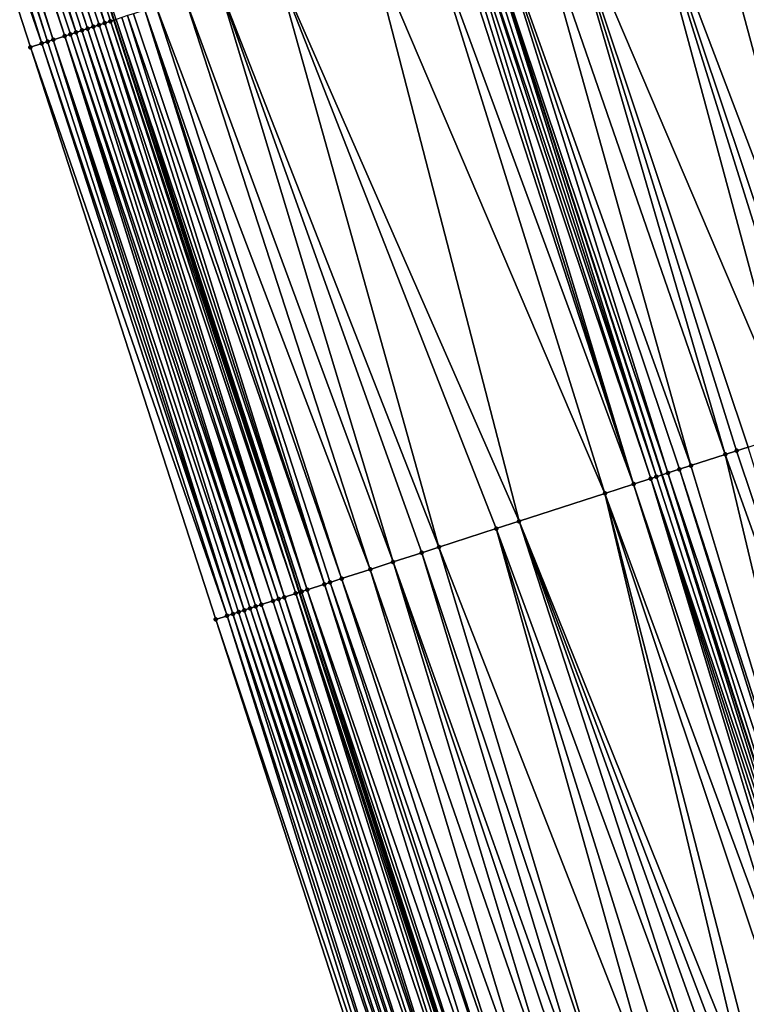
# Model space of a CAD drawing. Header units: feet. Extents: x 2004186 to 2014793, y 836912 to 864902.
# Tile 834 of 974: x 2004548 to 2004572, y 858908 to 858941. Entities that reach past the tile are written whole.
import ezdxf

# ---------------------------------------------------------------- set-up
doc = ezdxf.new("R2010")
doc.units = ezdxf.units.FT
doc.header["$LTSCALE"] = 100
doc.header["$MEASUREMENT"] = 0
for name, color, linetype, lineweight in [('EP_Travel Lane', 5, 'Continuous', 40), ('GPL_Skip Line', 2, 'Continuous', 40), ('Road Shots', 4, 'Continuous', 200), ('Road X-Section', 30, 'Continuous', 13)]:
    doc.layers.add(name, color=color, linetype=linetype, lineweight=lineweight)
doc.layers.add('I-77 SB_MM21-27-Surface-Border', color=7, linetype='Continuous')
doc.layers.add('I-77 SB_MM21-27-Surface-TIN', color=7, linetype='Continuous')

msp = doc.modelspace()

# ---------------------------------------------------------------- linework, layer by layer
at = {"layer": 'EP_Travel Lane'}
msp.add_polyline3d([(2004588.082730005, 858826.8995207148, 450.8157096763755), (2004581.923465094, 858845.9265977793, 450.6296128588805), (2004575.764155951, 858864.9538114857, 450.4568630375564), (2004569.604895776, 858883.9808739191, 450.2693464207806), (2004563.445736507, 858903.0076246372, 450.0513423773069), (2004557.286682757, 858922.0340493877, 449.8014890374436), (2004551.127561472, 858941.0606827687, 449.5720199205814), (2004544.982919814, 858960.0824427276, 449.3651905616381), (2004538.836223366, 858979.1132654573, 449.1490235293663), (2004532.689582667, 858998.1439155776, 448.9161874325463), (2004526.543028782, 859017.174296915, 448.6573998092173), (2004520.39633813, 859036.2051016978, 448.4395070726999), (2004514.249481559, 859055.2364201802, 448.2712313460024), (2004508.102644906, 859074.2676770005, 448.0969892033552), (2004501.955668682, 859093.2993659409, 447.9644883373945), (2004495.812314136, 859112.3724637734, 447.873149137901), (2004489.682644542, 859131.4098709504, 447.7881508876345), (2004483.553024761, 859150.4471234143, 447.679462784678), (2004477.423393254, 859169.4844122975, 447.57635318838), (2004471.297890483, 859188.5960050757, 447.4720550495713), (2004465.250982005, 859207.6599434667, 447.3995910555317), (2004459.20407793, 859226.7238679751, 447.3247592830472), (2004453.157249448, 859245.7875541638, 447.2093015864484), (2004447.138044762, 859265.0163735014, 447.1114540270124)], dxfattribs=at)
at = {"layer": 'GPL_Skip Line'}
msp.add_polyline3d([(2004600.144751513, 858830.8070277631, 451.0318982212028), (2004593.984853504, 858849.8338164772, 450.8384232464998), (2004587.824933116, 858868.8606743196, 450.651705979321), (2004581.665053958, 858887.8874048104, 450.4525393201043), (2004575.505346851, 858906.913603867, 450.2014217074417), (2004569.345699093, 858925.939619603, 449.9323833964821), (2004563.185962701, 858944.965909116, 449.6901084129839), (2004557.013036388, 858963.9881491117, 449.4678987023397), (2004550.839239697, 858983.0100203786, 449.2381246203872), (2004544.665458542, 859002.0318437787, 449.0037253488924), (2004538.491816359, 859021.0532389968, 448.7279527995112), (2004532.318022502, 859040.0751015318, 448.4973349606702), (2004526.144169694, 859059.0971456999, 448.2842675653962), (2004519.970243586, 859078.1194157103, 448.0930222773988), (2004513.796193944, 859097.1420663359, 447.9385541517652), (2004507.673925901, 859116.181789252, 447.8432484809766), (2004501.558497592, 859135.2231480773, 447.6719201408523), (2004495.443004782, 859154.2647077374, 447.5313333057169), (2004489.327486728, 859173.3063459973, 447.4027776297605), (2004483.245041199, 859192.3583882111, 447.2583316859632), (2004477.23562986, 859211.4338076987, 447.134447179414), (2004471.226203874, 859230.5092736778, 447.0184828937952), (2004465.216785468, 859249.5847155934, 446.8984191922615), (2004459.266163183, 859268.6782788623, 446.7735468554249)], dxfattribs=at)
at = {"layer": 'I-77 SB_MM21-27-Surface-Border', "color": 3, "linetype": 'ByBlock', "lineweight": -2}
msp.add_polyline3d([(2004587.587272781, 858826.7388912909, 450.795730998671), (2004581.807851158, 858845.8891214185, 450.6254984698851), (2004573.935653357, 858864.3609058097, 450.3745427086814), (2004567.204966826, 858883.2027608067, 450.1685439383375), (2004560.664649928, 858902.1059305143, 449.9344593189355), (2004554.504930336, 858921.1321681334, 449.6871242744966), (2004548.345137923, 858940.158630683, 449.4617647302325), (2004542.175701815, 858959.1701092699, 449.259049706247), (2004536.001870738, 858978.1920864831, 449.0395053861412), (2004530.018245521, 858997.275883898, 448.8275165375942), (2004524.415195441, 859016.4828182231, 448.5819936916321), (2004518.051143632, 859035.4430210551, 448.3593327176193), (2004511.496731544, 859054.3418794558, 448.1750943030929), (2004505.322676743, 859073.3645459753, 448.0221546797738), (2004498.958282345, 859092.3258043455, 447.9014847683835), (2004492.821177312, 859111.4114790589, 447.8267164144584), (2004486.705541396, 859130.4534843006, 447.7543356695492), (2004480.58991449, 859149.4954614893, 447.6776576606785), (2004474.664796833, 859168.5983181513, 447.5585882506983), (2004468.93780789, 859187.8524946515, 447.4715177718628), (2004462.928291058, 859206.9282489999, 447.4046807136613), (2004457.300320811, 859226.1240958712, 447.3211453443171), (2004452.626173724, 859245.6203115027, 447.2192829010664), (2004445.672324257, 859264.5737021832, 447.1361077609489)], dxfattribs=at)
at = {"layer": 'I-77 SB_MM21-27-Surface-TIN', "color": 128, "linetype": 'ByBlock', "lineweight": -2}
for points in [[(2004544.267972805, 858959.8501113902, 449.3401938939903), (2004550.818384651, 858940.9605358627, 449.5674797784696), (2004544.982919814, 858960.0824427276, 449.3651905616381)], [(2004551.008662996, 858941.0221325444, 449.5669767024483), (2004551.127561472, 858941.0606827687, 449.5720199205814), (2004544.982919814, 858960.0824427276, 449.3651905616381)], [(2004551.198912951, 858941.0838169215, 449.5750463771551), (2004544.982919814, 858960.0824427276, 449.3651905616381), (2004551.127561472, 858941.0606827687, 449.5720199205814)], [(2004551.008662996, 858941.0221325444, 449.5669767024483), (2004544.982919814, 858960.0824427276, 449.3651905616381), (2004550.818384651, 858940.9605358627, 449.5674797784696)], [(2004543.887591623, 858959.7263768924, 449.3159953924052), (2004543.317009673, 858959.5408065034, 449.2827275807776), (2004549.867192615, 858940.6519356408, 449.5096978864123)], [(2004544.077776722, 858959.788261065, 449.3297299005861), (2004543.887591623, 858959.7263768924, 449.3159953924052), (2004550.247636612, 858940.775477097, 449.5427199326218)], [(2004543.887591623, 858959.7263768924, 449.3159953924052), (2004550.057410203, 858940.7137199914, 449.5275405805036), (2004550.247636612, 858940.775477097, 449.5427199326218)], [(2004543.887591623, 858959.7263768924, 449.3159953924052), (2004549.867192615, 858940.6519356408, 449.5096978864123), (2004550.057410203, 858940.7137199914, 449.5275405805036)], [(2004544.267972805, 858959.8501113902, 449.3401938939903), (2004544.077776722, 858959.788261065, 449.3297299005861), (2004550.437877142, 858940.8371905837, 449.5536352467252)], [(2004544.077776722, 858959.788261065, 449.3297299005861), (2004550.247636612, 858940.775477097, 449.5427199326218), (2004550.437877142, 858940.8371905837, 449.5536352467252)], [(2004544.267972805, 858959.8501113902, 449.3401938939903), (2004550.628126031, 858940.8988782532, 449.5620267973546), (2004550.818384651, 858940.9605358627, 449.5674797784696)], [(2004544.267972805, 858959.8501113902, 449.3401938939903), (2004550.437877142, 858940.8371905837, 449.5536352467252), (2004550.628126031, 858940.8988782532, 449.5620267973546)], [(2004542.746344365, 858959.3554929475, 449.2742764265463), (2004542.556115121, 858959.2937447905, 449.2736844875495), (2004548.725635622, 858940.2820062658, 449.4785716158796)], [(2004542.936581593, 858959.4172165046, 449.2724913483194), (2004542.746344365, 858959.3554929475, 449.2742764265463), (2004548.915889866, 858940.3436773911, 449.485345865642)], [(2004542.746344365, 858959.3554929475, 449.2742764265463), (2004548.725635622, 858940.2820062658, 449.4785716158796), (2004548.915889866, 858940.3436773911, 449.485345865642)], [(2004543.126803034, 858959.4789887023, 449.2754062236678), (2004542.936581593, 858959.4172165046, 449.2724913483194), (2004549.106154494, 858940.4053164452, 449.4889849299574)], [(2004542.936581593, 858959.4172165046, 449.2724913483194), (2004548.915889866, 858940.3436773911, 449.485345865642), (2004549.106154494, 858940.4053164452, 449.4889849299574)], [(2004543.317009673, 858959.5408065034, 449.2827275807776), (2004543.126803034, 858959.4789887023, 449.2754062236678), (2004549.486708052, 858940.5285194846, 449.4889246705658)], [(2004543.126803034, 858959.4789887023, 449.2754062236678), (2004549.106154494, 858940.4053164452, 449.4889849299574), (2004549.486708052, 858940.5285194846, 449.4889246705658)], [(2004543.317009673, 858959.5408065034, 449.2827275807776), (2004549.67696069, 858940.5901955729, 449.4961840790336), (2004549.867192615, 858940.6519356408, 449.5096978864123)], [(2004543.317009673, 858959.5408065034, 449.2827275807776), (2004549.486708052, 858940.5285194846, 449.4889246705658), (2004549.67696069, 858940.5901955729, 449.4961840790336)], [(2004542.556115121, 858959.2937447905, 449.2736844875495), (2004542.175701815, 858959.1701092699, 449.259049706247), (2004548.725635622, 858940.2820062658, 449.4785716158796)], [(2004542.175701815, 858959.1701092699, 449.259049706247), (2004548.345137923, 858940.158630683, 449.4617647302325), (2004548.725635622, 858940.2820062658, 449.4785716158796)], [(2004573.080757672, 858948.1679450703, 449.5670235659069), (2004570.416759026, 858947.3059059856, 449.6048070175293), (2004576.957085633, 858928.402706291, 449.8359536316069)], [(2004570.416759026, 858947.3059059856, 449.6048070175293), (2004568.513926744, 858946.6900899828, 449.6245808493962), (2004575.625078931, 858927.9717095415, 449.857073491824)], [(2004570.416759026, 858947.3059059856, 449.6048070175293), (2004575.625078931, 858927.9717095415, 449.857073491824), (2004576.957085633, 858928.402706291, 449.8359536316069)], [(2004568.513926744, 858946.6900899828, 449.6245808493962), (2004565.849949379, 858945.8279851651, 449.6559384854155), (2004573.72224905, 858927.3558861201, 449.8761221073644)], [(2004568.513926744, 858946.6900899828, 449.6245808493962), (2004574.86395394, 858927.7253586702, 449.8625909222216), (2004575.625078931, 858927.9717095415, 449.857073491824)], [(2004568.513926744, 858946.6900899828, 449.6245808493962), (2004574.483385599, 858927.6022012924, 449.8671148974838), (2004574.86395394, 858927.7253586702, 449.8625909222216)], [(2004568.513926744, 858946.6900899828, 449.6245808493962), (2004573.72224905, 858927.3558861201, 449.8761221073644), (2004574.483385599, 858927.6022012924, 449.8671148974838)], [(2004565.849949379, 858945.8279851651, 449.6559384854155), (2004564.898513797, 858945.5201372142, 449.6716957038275), (2004571.438833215, 858926.6169597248, 449.9050130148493)], [(2004565.849949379, 858945.8279851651, 449.6559384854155), (2004572.199974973, 858926.863258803, 449.8944325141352), (2004573.72224905, 858927.3558861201, 449.8761221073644)], [(2004565.849949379, 858945.8279851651, 449.6559384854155), (2004571.819408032, 858926.7400970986, 449.8985335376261), (2004572.199974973, 858926.863258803, 449.8944325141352)], [(2004565.849949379, 858945.8279851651, 449.6559384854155), (2004571.438833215, 858926.6169597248, 449.9050130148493), (2004571.819408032, 858926.7400970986, 449.8985335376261)], [(2004564.898513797, 858945.5201372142, 449.6716957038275), (2004563.566516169, 858945.0891124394, 449.69007592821), (2004570.297124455, 858926.2474991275, 449.9197126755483)], [(2004564.898513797, 858945.5201372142, 449.6716957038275), (2004570.297124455, 858926.2474991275, 449.9197126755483), (2004571.438833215, 858926.6169597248, 449.9050130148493)], [(2004562.995685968, 858944.904307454, 449.6901246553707), (2004569.155421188, 858925.8780215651, 449.9327538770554), (2004563.185962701, 858944.965909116, 449.6901084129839)], [(2004563.566516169, 858945.0891124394, 449.69007592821), (2004563.185962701, 858944.965909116, 449.6901084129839), (2004569.535977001, 858926.0012176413, 449.9320129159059)], [(2004569.155421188, 858925.8780215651, 449.9327538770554), (2004569.345699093, 858925.939619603, 449.9323833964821), (2004563.185962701, 858944.965909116, 449.6901084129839)], [(2004569.535977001, 858926.0012176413, 449.9320129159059), (2004563.185962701, 858944.965909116, 449.6901084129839), (2004569.345699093, 858925.939619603, 449.9323833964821)], [(2004563.566516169, 858945.0891124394, 449.69007592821), (2004569.916547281, 858926.1243690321, 449.9269036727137), (2004570.297124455, 858926.2474991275, 449.9197126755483)], [(2004563.566516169, 858945.0891124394, 449.69007592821), (2004569.535977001, 858926.0012176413, 449.9320129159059), (2004569.916547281, 858926.1243690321, 449.9269036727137)], [(2004562.234586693, 858944.6578771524, 449.6878772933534), (2004561.473503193, 858944.4113981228, 449.6808664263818), (2004568.394318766, 858925.6316009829, 449.9314566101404)], [(2004562.424868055, 858944.7194645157, 449.6864632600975), (2004562.234586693, 858944.6578771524, 449.6878772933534), (2004568.394318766, 858925.6316009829, 449.9314566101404)], [(2004562.615163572, 858944.7810081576, 449.6807752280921), (2004562.424868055, 858944.7194645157, 449.6864632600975), (2004568.394318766, 858925.6316009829, 449.9314566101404)], [(2004562.805430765, 858944.8426392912, 449.6836400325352), (2004562.615163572, 858944.7810081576, 449.6807752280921), (2004568.96515206, 858925.816396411, 449.9304736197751)], [(2004562.615163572, 858944.7810081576, 449.6807752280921), (2004568.394318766, 858925.6316009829, 449.9314566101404), (2004568.96515206, 858925.816396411, 449.9304736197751)], [(2004562.995685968, 858944.904307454, 449.6901246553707), (2004562.805430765, 858944.8426392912, 449.6836400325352), (2004569.155421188, 858925.8780215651, 449.9327538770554)], [(2004562.805430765, 858944.8426392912, 449.6836400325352), (2004568.96515206, 858925.816396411, 449.9304736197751), (2004569.155421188, 858925.8780215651, 449.9327538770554)], [(2004561.473503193, 858944.4113981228, 449.6808664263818), (2004559.570795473, 858943.7951973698, 449.6630285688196), (2004567.442973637, 858925.3234736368, 449.9199012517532)], [(2004561.473503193, 858944.4113981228, 449.6808664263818), (2004567.442973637, 858925.3234736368, 449.9199012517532), (2004568.394318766, 858925.6316009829, 449.9314566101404)], [(2004559.570795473, 858943.7951973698, 449.6630285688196), (2004556.526449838, 858942.8093171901, 449.6384984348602), (2004564.588910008, 858924.3991788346, 449.893762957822)], [(2004559.570795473, 858943.7951973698, 449.6630285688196), (2004564.588910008, 858924.3991788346, 449.893762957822), (2004567.442973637, 858925.3234736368, 449.9199012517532)], [(2004556.526449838, 858942.8093171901, 449.6384984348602), (2004554.623734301, 858942.1931405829, 449.623020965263), (2004561.925109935, 858923.536526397, 449.8715874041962)], [(2004556.526449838, 858942.8093171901, 449.6384984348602), (2004563.827815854, 858924.1527327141, 449.8899691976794), (2004564.588910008, 858924.3991788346, 449.893762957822)], [(2004556.526449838, 858942.8093171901, 449.6384984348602), (2004561.925109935, 858923.536526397, 449.8715874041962), (2004563.827815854, 858924.1527327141, 449.8899691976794)], [(2004554.623734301, 858942.1931405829, 449.623020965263), (2004553.482098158, 858941.8234556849, 449.6157938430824), (2004560.402967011, 858923.0434939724, 449.8502960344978)], [(2004554.623734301, 858942.1931405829, 449.623020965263), (2004561.354309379, 858923.3516298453, 449.8626849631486), (2004561.925109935, 858923.536526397, 449.8715874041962)], [(2004554.623734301, 858942.1931405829, 449.623020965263), (2004560.402967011, 858923.0434939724, 449.8502960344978), (2004561.354309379, 858923.3516298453, 449.8626849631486)], [(2004553.482098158, 858941.8234556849, 449.6157938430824), (2004552.530716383, 858941.5154415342, 449.615304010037), (2004559.641879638, 858922.7970269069, 449.8444547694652)], [(2004553.482098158, 858941.8234556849, 449.6157938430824), (2004559.641879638, 858922.7970269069, 449.8444547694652), (2004560.402967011, 858923.0434939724, 449.8502960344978)], [(2004552.150180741, 858941.392183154, 449.6099543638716), (2004551.769669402, 858941.2688497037, 449.5972661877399), (2004558.11971628, 858922.3040575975, 449.8293333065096)], [(2004552.530716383, 858941.5154415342, 449.615304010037), (2004552.150180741, 858941.392183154, 449.6099543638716), (2004558.690504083, 858922.4889935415, 449.8420865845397)], [(2004552.150180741, 858941.392183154, 449.6099543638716), (2004558.309970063, 858922.3657301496, 449.8362470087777), (2004558.690504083, 858922.4889935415, 449.8420865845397)], [(2004552.150180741, 858941.392183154, 449.6099543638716), (2004558.11971628, 858922.3040575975, 449.8293333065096), (2004558.309970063, 858922.3657301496, 449.8362470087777)], [(2004552.530716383, 858941.5154415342, 449.615304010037), (2004558.690504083, 858922.4889935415, 449.8420865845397), (2004559.641879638, 858922.7970269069, 449.8444547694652)], [(2004551.008662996, 858941.0221325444, 449.5669767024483), (2004550.818384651, 858940.9605358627, 449.5674797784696), (2004557.168450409, 858921.9956854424, 449.7938463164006)], [(2004551.008662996, 858941.0221325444, 449.5669767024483), (2004557.286682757, 858922.0340493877, 449.8014890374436), (2004551.127561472, 858941.0606827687, 449.5720199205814)], [(2004551.008662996, 858941.0221325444, 449.5669767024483), (2004557.168450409, 858921.9956854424, 449.7938463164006), (2004557.286682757, 858922.0340493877, 449.8014890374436)], [(2004551.198912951, 858941.0838169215, 449.5750463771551), (2004551.127561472, 858941.0606827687, 449.5720199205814), (2004557.358686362, 858922.0574130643, 449.806143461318)], [(2004557.358686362, 858922.0574130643, 449.806143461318), (2004551.127561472, 858941.0606827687, 449.5720199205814), (2004557.286682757, 858922.0340493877, 449.8014890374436)], [(2004551.389151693, 858941.1455359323, 449.5865017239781), (2004551.198912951, 858941.0838169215, 449.5750463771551), (2004557.548933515, 858922.1191060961, 449.8150592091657)], [(2004551.198912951, 858941.0838169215, 449.5750463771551), (2004557.358686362, 858922.0574130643, 449.806143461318), (2004557.548933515, 858922.1191060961, 449.8150592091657)], [(2004551.579405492, 858941.2072084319, 449.5934103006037), (2004551.389151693, 858941.1455359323, 449.5865017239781), (2004557.548933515, 858922.1191060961, 449.8150592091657)], [(2004551.769669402, 858941.2688497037, 449.5972661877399), (2004551.579405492, 858941.2072084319, 449.5934103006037), (2004558.11971628, 858922.3040575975, 449.8293333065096)], [(2004551.579405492, 858941.2072084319, 449.5934103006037), (2004557.548933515, 858922.1191060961, 449.8150592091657), (2004558.11971628, 858922.3040575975, 449.8293333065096)], [(2004550.057410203, 858940.7137199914, 449.5275405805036), (2004549.867192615, 858940.6519356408, 449.5096978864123), (2004556.026991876, 858921.6254519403, 449.7329898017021)], [(2004550.247636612, 858940.775477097, 449.5427199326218), (2004550.057410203, 858940.7137199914, 449.5275405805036), (2004556.407424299, 858921.749029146, 449.7695065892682)], [(2004550.057410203, 858940.7137199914, 449.5275405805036), (2004556.026991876, 858921.6254519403, 449.7329898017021), (2004556.407424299, 858921.749029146, 449.7695065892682)], [(2004550.437877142, 858940.8371905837, 449.5536352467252), (2004550.247636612, 858940.775477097, 449.5427199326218), (2004556.597659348, 858921.8107595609, 449.78207675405)], [(2004550.247636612, 858940.775477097, 449.5427199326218), (2004556.407424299, 858921.749029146, 449.7695065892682), (2004556.597659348, 858921.8107595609, 449.78207675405)], [(2004550.628126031, 858940.8988782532, 449.5620267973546), (2004550.437877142, 858940.8371905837, 449.5536352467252), (2004556.787915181, 858921.87242578, 449.7883713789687)], [(2004550.437877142, 858940.8371905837, 449.5536352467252), (2004556.597659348, 858921.8107595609, 449.78207675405), (2004556.787915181, 858921.87242578, 449.7883713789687)], [(2004550.818384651, 858940.9605358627, 449.5674797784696), (2004550.628126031, 858940.8988782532, 449.5620267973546), (2004556.787915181, 858921.87242578, 449.7883713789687)], [(2004550.818384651, 858940.9605358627, 449.5674797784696), (2004556.787915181, 858921.87242578, 449.7883713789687), (2004557.168450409, 858921.9956854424, 449.7938463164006)], [(2004549.106154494, 858940.4053164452, 449.4889849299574), (2004548.915889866, 858940.3436773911, 449.485345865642), (2004555.075707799, 858921.317136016, 449.7029997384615)], [(2004549.486708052, 858940.5285194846, 449.4889246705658), (2004549.106154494, 858940.4053164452, 449.4889849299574), (2004555.456267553, 858921.4403199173, 449.701068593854)], [(2004549.106154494, 858940.4053164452, 449.4889849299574), (2004555.265996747, 858921.3786999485, 449.6992952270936), (2004555.456267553, 858921.4403199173, 449.701068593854)], [(2004549.106154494, 858940.4053164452, 449.4889849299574), (2004555.075707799, 858921.317136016, 449.7029997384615), (2004555.265996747, 858921.3786999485, 449.6992952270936)], [(2004549.67696069, 858940.5901955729, 449.4961840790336), (2004549.486708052, 858940.5285194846, 449.4889246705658), (2004555.836761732, 858921.5637063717, 449.7189382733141)], [(2004549.486708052, 858940.5285194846, 449.4889246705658), (2004555.64652202, 858921.5019903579, 449.707775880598), (2004555.836761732, 858921.5637063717, 449.7189382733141)], [(2004549.486708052, 858940.5285194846, 449.4889246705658), (2004555.456267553, 858921.4403199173, 449.701068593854), (2004555.64652202, 858921.5019903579, 449.707775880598)], [(2004549.867192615, 858940.6519356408, 449.5096978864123), (2004549.67696069, 858940.5901955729, 449.4961840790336), (2004556.026991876, 858921.6254519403, 449.7329898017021)], [(2004549.67696069, 858940.5901955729, 449.4961840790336), (2004555.836761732, 858921.5637063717, 449.7189382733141), (2004556.026991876, 858921.6254519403, 449.7329898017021)], [(2004548.725635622, 858940.2820062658, 449.4785716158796), (2004548.345137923, 858940.158630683, 449.4617647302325), (2004554.885427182, 858921.2555463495, 449.7041886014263)], [(2004548.345137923, 858940.158630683, 449.4617647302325), (2004554.504930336, 858921.1321681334, 449.6871242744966), (2004554.885427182, 858921.2555463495, 449.7041886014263)], [(2004548.915889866, 858940.3436773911, 449.485345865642), (2004548.725635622, 858940.2820062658, 449.4785716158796), (2004555.075707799, 858921.317136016, 449.7029997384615)], [(2004548.725635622, 858940.2820062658, 449.4785716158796), (2004554.885427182, 858921.2555463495, 449.7041886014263), (2004555.075707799, 858921.317136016, 449.7029997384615)], [(2004571.438833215, 858926.6169597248, 449.9050130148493), (2004570.297124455, 858926.2474991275, 449.9197126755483), (2004576.076193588, 858907.0983577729, 450.1963801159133)], [(2004571.819408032, 858926.7400970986, 449.8985335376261), (2004571.438833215, 858926.6169597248, 449.9050130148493), (2004578.169350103, 858907.775628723, 450.1622496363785)], [(2004571.438833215, 858926.6169597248, 449.9050130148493), (2004576.076193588, 858907.0983577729, 450.1963801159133), (2004578.169350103, 858907.775628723, 450.1622496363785)], [(2004572.199974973, 858926.863258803, 449.8944325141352), (2004571.819408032, 858926.7400970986, 449.8985335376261), (2004578.169350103, 858907.775628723, 450.1622496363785)], [(2004569.535977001, 858926.0012176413, 449.9320129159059), (2004569.345699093, 858925.939619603, 449.9323833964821), (2004575.505346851, 858906.913603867, 450.2014217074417)], [(2004569.916547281, 858926.1243690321, 449.9269036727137), (2004569.535977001, 858926.0012176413, 449.9320129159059), (2004575.885912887, 858907.0367683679, 450.1975943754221)], [(2004569.535977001, 858926.0012176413, 449.9320129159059), (2004575.505346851, 858906.913603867, 450.2014217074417), (2004575.885912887, 858907.0367683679, 450.1975943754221)], [(2004570.297124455, 858926.2474991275, 449.9197126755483), (2004569.916547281, 858926.1243690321, 449.9269036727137), (2004576.076193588, 858907.0983577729, 450.1963801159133)], [(2004569.916547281, 858926.1243690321, 449.9269036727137), (2004575.885912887, 858907.0367683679, 450.1975943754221), (2004576.076193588, 858907.0983577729, 450.1963801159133)], [(2004568.394318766, 858925.6316009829, 449.9314566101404), (2004567.442973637, 858925.3234736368, 449.9199012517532), (2004574.363693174, 858906.5439731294, 450.1994881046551)], [(2004568.96515206, 858925.816396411, 449.9304736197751), (2004568.394318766, 858925.6316009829, 449.9314566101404), (2004574.744243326, 858906.6671866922, 450.2004568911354)], [(2004568.394318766, 858925.6316009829, 449.9314566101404), (2004574.363693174, 858906.5439731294, 450.1994881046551), (2004574.744243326, 858906.6671866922, 450.2004568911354)], [(2004569.155421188, 858925.8780215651, 449.9327538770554), (2004568.96515206, 858925.816396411, 449.9304736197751), (2004575.31507005, 858906.8520024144, 450.2014582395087)], [(2004568.96515206, 858925.816396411, 449.9304736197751), (2004575.124807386, 858906.7903572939, 450.1972259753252), (2004575.31507005, 858906.8520024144, 450.2014582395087)], [(2004568.96515206, 858925.816396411, 449.9304736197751), (2004574.934535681, 858906.7287401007, 450.1957237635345), (2004575.124807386, 858906.7903572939, 450.1972259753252)], [(2004568.96515206, 858925.816396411, 449.9304736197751), (2004574.744243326, 858906.6671866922, 450.2004568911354), (2004574.934535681, 858906.7287401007, 450.1957237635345)], [(2004569.155421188, 858925.8780215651, 449.9327538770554), (2004575.31507005, 858906.8520024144, 450.2014582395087), (2004569.345699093, 858925.939619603, 449.9323833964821)], [(2004575.31507005, 858906.8520024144, 450.2014582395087), (2004575.505346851, 858906.913603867, 450.2014217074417), (2004569.345699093, 858925.939619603, 449.9323833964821)], [(2004567.442973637, 858925.3234736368, 449.9199012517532), (2004564.588910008, 858924.3991788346, 449.893762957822), (2004572.080478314, 858905.804425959, 450.1676924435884)], [(2004567.442973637, 858925.3234736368, 449.9199012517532), (2004573.792885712, 858906.3590979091, 450.1926704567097), (2004574.363693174, 858906.5439731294, 450.1994881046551)], [(2004567.442973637, 858925.3234736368, 449.9199012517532), (2004572.461012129, 858905.9276899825, 450.1735940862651), (2004573.792885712, 858906.3590979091, 450.1926704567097)], [(2004567.442973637, 858925.3234736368, 449.9199012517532), (2004572.080478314, 858905.804425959, 450.1676924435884), (2004572.461012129, 858905.9276899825, 450.1735940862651)], [(2004564.588910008, 858924.3991788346, 449.893762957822), (2004563.827815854, 858924.1527327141, 449.8899691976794), (2004570.748580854, 858905.3730917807, 450.1558254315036)], [(2004564.588910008, 858924.3991788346, 449.893762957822), (2004571.69993182, 858905.6812010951, 450.1656189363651), (2004572.080478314, 858905.804425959, 450.1676924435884)], [(2004564.588910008, 858924.3991788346, 449.893762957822), (2004571.319396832, 858905.5579406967, 450.1600716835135), (2004571.69993182, 858905.6812010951, 450.1656189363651)], [(2004564.588910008, 858924.3991788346, 449.893762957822), (2004570.748580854, 858905.3730917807, 450.1558254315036), (2004571.319396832, 858905.5579406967, 450.1600716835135)], [(2004563.827815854, 858924.1527327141, 449.8899691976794), (2004561.925109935, 858923.536526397, 449.8715874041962), (2004569.226420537, 858904.8801130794, 450.139784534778)], [(2004563.827815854, 858924.1527327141, 449.8899691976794), (2004569.797227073, 858905.0649911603, 450.1468818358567), (2004570.748580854, 858905.3730917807, 450.1558254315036)], [(2004563.827815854, 858924.1527327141, 449.8899691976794), (2004569.226420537, 858904.8801130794, 450.139784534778), (2004569.797227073, 858905.0649911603, 450.1468818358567)], [(2004561.354309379, 858923.3516298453, 449.8626849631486), (2004560.402967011, 858923.0434939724, 449.8502960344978), (2004567.133472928, 858904.2021968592, 450.1108359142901)], [(2004561.925109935, 858923.536526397, 449.8715874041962), (2004561.354309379, 858923.3516298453, 449.8626849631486), (2004567.704289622, 858904.3870435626, 450.1148658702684)], [(2004561.354309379, 858923.3516298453, 449.8626849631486), (2004567.133472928, 858904.2021968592, 450.1108359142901), (2004567.704289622, 858904.3870435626, 450.1148658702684)], [(2004561.925109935, 858923.536526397, 449.8715874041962), (2004567.704289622, 858904.3870435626, 450.1148658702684), (2004569.226420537, 858904.8801130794, 450.139784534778)], [(2004560.402967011, 858923.0434939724, 449.8502960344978), (2004559.641879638, 858922.7970269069, 449.8444547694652), (2004566.182127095, 858903.8940716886, 450.0994923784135)], [(2004560.402967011, 858923.0434939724, 449.8502960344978), (2004566.752941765, 858904.0789246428, 450.1041333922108), (2004567.133472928, 858904.2021968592, 450.1108359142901)], [(2004560.402967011, 858923.0434939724, 449.8502960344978), (2004566.182127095, 858903.8940716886, 450.0994923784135), (2004566.752941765, 858904.0789246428, 450.1041333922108)], [(2004559.641879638, 858922.7970269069, 449.8444547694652), (2004558.690504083, 858922.4889935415, 449.8420865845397), (2004565.421021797, 858903.6476599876, 450.0990626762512)], [(2004559.641879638, 858922.7970269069, 449.8444547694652), (2004565.421021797, 858903.6476599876, 450.0990626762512), (2004566.182127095, 858903.8940716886, 450.0994923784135)], [(2004558.309970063, 858922.3657301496, 449.8362470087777), (2004558.11971628, 858922.3040575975, 449.8293333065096), (2004564.469669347, 858903.3395552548, 450.0897170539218)], [(2004558.690504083, 858922.4889935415, 449.8420865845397), (2004558.309970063, 858922.3657301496, 449.8362470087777), (2004564.850198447, 858903.4628338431, 450.0970424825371)], [(2004558.309970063, 858922.3657301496, 449.8362470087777), (2004564.469669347, 858903.3395552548, 450.0897170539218), (2004564.850198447, 858903.4628338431, 450.0970424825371)], [(2004558.690504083, 858922.4889935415, 449.8420865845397), (2004564.850198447, 858903.4628338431, 450.0970424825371), (2004565.421021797, 858903.6476599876, 450.0990626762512)], [(2004557.168450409, 858921.9956854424, 449.7938463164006), (2004563.445736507, 858903.0076246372, 450.0513423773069), (2004557.286682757, 858922.0340493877, 449.8014890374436)], [(2004557.358686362, 858922.0574130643, 449.806143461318), (2004557.286682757, 858922.0340493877, 449.8014890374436), (2004563.518393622, 858903.0312135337, 450.057204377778)], [(2004563.518393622, 858903.0312135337, 450.057204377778), (2004557.286682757, 858922.0340493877, 449.8014890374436), (2004563.445736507, 858903.0076246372, 450.0513423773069)], [(2004557.548933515, 858922.1191060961, 449.8150592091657), (2004557.358686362, 858922.0574130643, 449.806143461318), (2004563.708635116, 858903.0929240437, 450.0678288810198)], [(2004557.358686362, 858922.0574130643, 449.806143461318), (2004563.518393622, 858903.0312135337, 450.057204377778), (2004563.708635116, 858903.0929240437, 450.0678288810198)], [(2004558.11971628, 858922.3040575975, 449.8293333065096), (2004557.548933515, 858922.1191060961, 449.8150592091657), (2004564.089160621, 858903.216213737, 450.0762398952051)], [(2004557.548933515, 858922.1191060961, 449.8150592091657), (2004563.708635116, 858903.0929240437, 450.0678288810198), (2004564.089160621, 858903.216213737, 450.0762398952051)], [(2004558.11971628, 858922.3040575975, 449.8293333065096), (2004564.089160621, 858903.216213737, 450.0762398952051), (2004564.469669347, 858903.3395552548, 450.0897170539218)], [(2004556.407424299, 858921.749029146, 449.7695065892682), (2004556.026991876, 858921.6254519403, 449.7329898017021), (2004562.567141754, 858902.7227981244, 450.0174882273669)], [(2004556.597659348, 858921.8107595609, 449.78207675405), (2004556.407424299, 858921.749029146, 449.7695065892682), (2004562.757383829, 858902.7845068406, 450.0279373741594)], [(2004556.407424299, 858921.749029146, 449.7695065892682), (2004562.567141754, 858902.7227981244, 450.0174882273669), (2004562.757383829, 858902.7845068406, 450.0279373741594)], [(2004556.787915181, 858921.87242578, 449.7883713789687), (2004556.597659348, 858921.8107595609, 449.78207675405), (2004562.757383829, 858902.7845068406, 450.0279373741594)], [(2004557.168450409, 858921.9956854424, 449.7938463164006), (2004556.787915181, 858921.87242578, 449.7883713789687), (2004563.137914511, 858902.9077805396, 450.034784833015)], [(2004556.787915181, 858921.87242578, 449.7883713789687), (2004562.757383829, 858902.7845068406, 450.0279373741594), (2004563.137914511, 858902.9077805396, 450.034784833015)], [(2004557.168450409, 858921.9956854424, 449.7938463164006), (2004563.32816777, 858902.9694547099, 450.0418568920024), (2004563.445736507, 858903.0076246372, 450.0513423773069)], [(2004557.168450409, 858921.9956854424, 449.7938463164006), (2004563.137914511, 858902.9077805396, 450.034784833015), (2004563.32816777, 858902.9694547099, 450.0418568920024)], [(2004555.265996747, 858921.3786999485, 449.6992952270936), (2004555.075707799, 858921.317136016, 449.7029997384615), (2004561.425709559, 858902.3524832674, 449.9486777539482)], [(2004555.456267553, 858921.4403199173, 449.701068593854), (2004555.265996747, 858921.3786999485, 449.6992952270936), (2004561.615977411, 858902.4141123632, 449.9513435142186)], [(2004555.265996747, 858921.3786999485, 449.6992952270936), (2004561.425709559, 858902.3524832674, 449.9486777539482), (2004561.615977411, 858902.4141123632, 449.9513435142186)], [(2004555.64652202, 858921.5019903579, 449.707775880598), (2004555.456267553, 858921.4403199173, 449.701068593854), (2004561.806233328, 858902.4757783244, 449.9576130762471)], [(2004555.456267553, 858921.4403199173, 449.701068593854), (2004561.615977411, 858902.4141123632, 449.9513435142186), (2004561.806233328, 858902.4757783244, 449.9576130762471)], [(2004555.836761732, 858921.5637063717, 449.7189382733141), (2004555.64652202, 858921.5019903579, 449.707775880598), (2004561.996475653, 858902.5374862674, 449.9679866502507)], [(2004555.64652202, 858921.5019903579, 449.707775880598), (2004561.806233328, 858902.4757783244, 449.9576130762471), (2004561.996475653, 858902.5374862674, 449.9679866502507)], [(2004556.026991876, 858921.6254519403, 449.7329898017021), (2004555.836761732, 858921.5637063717, 449.7189382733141), (2004562.186705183, 858902.5992337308, 449.9822235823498)], [(2004555.836761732, 858921.5637063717, 449.7189382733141), (2004561.996475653, 858902.5374862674, 449.9679866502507), (2004562.186705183, 858902.5992337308, 449.9822235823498)], [(2004556.026991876, 858921.6254519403, 449.7329898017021), (2004562.186705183, 858902.5992337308, 449.9822235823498), (2004562.567141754, 858902.7227981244, 450.0174882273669)], [(2004554.885427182, 858921.2555463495, 449.7041886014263), (2004554.504930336, 858921.1321681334, 449.6871242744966), (2004560.854897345, 858902.1676227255, 449.9432950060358)], [(2004554.504930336, 858921.1321681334, 449.6871242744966), (2004560.664649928, 858902.1059305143, 449.9344593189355), (2004560.854897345, 858902.1676227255, 449.9432950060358)], [(2004555.075707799, 858921.317136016, 449.7029997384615), (2004554.885427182, 858921.2555463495, 449.7041886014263), (2004561.045152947, 858902.2292896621, 449.9496599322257)], [(2004554.885427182, 858921.2555463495, 449.7041886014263), (2004560.854897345, 858902.1676227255, 449.9432950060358), (2004561.045152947, 858902.2292896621, 449.9496599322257)], [(2004555.075707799, 858921.317136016, 449.7029997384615), (2004561.045152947, 858902.2292896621, 449.9496599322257), (2004561.425709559, 858902.3524832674, 449.9486777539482)]]:
    msp.add_3dface(points, dxfattribs=at)
at = {"layer": 'Road Shots', "lineweight": 100}
for p in [(2004551.008662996, 858941.0221325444, 449.5669767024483), (2004550.057410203, 858940.7137199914, 449.5275405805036), (2004550.247636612, 858940.775477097, 449.5427199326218), (2004550.437877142, 858940.8371905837, 449.5536352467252), (2004550.628126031, 858940.8988782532, 449.5620267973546), (2004550.818384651, 858940.9605358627, 449.5674797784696), (2004549.106154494, 858940.4053164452, 449.4889849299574), (2004549.486708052, 858940.5285194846, 449.4889246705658), (2004549.67696069, 858940.5901955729, 449.4961840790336), (2004549.867192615, 858940.6519356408, 449.5096978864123), (2004548.345137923, 858940.158630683, 449.4617647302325), (2004548.725635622, 858940.2820062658, 449.4785716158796), (2004548.915889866, 858940.3436773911, 449.485345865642), (2004571.438833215, 858926.6169597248, 449.9050130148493), (2004571.819408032, 858926.7400970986, 449.8985335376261), (2004569.535977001, 858926.0012176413, 449.9320129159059), (2004569.916547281, 858926.1243690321, 449.9269036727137), (2004570.297124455, 858926.2474991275, 449.9197126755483), (2004568.394318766, 858925.6316009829, 449.9314566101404), (2004568.96515206, 858925.816396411, 449.9304736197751), (2004569.155421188, 858925.8780215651, 449.9327538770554), (2004567.442973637, 858925.3234736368, 449.9199012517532), (2004564.588910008, 858924.3991788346, 449.893762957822), (2004563.827815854, 858924.1527327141, 449.8899691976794), (2004561.354309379, 858923.3516298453, 449.8626849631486), (2004561.925109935, 858923.536526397, 449.8715874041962), (2004560.402967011, 858923.0434939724, 449.8502960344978), (2004559.641879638, 858922.7970269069, 449.8444547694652), (2004558.309970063, 858922.3657301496, 449.8362470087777), (2004558.690504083, 858922.4889935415, 449.8420865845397), (2004557.358686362, 858922.0574130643, 449.806143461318), (2004557.548933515, 858922.1191060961, 449.8150592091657), (2004558.11971628, 858922.3040575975, 449.8293333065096), (2004556.407424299, 858921.749029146, 449.7695065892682), (2004556.597659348, 858921.8107595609, 449.78207675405), (2004556.787915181, 858921.87242578, 449.7883713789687), (2004557.168450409, 858921.9956854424, 449.7938463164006), (2004555.265996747, 858921.3786999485, 449.6992952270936), (2004555.456267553, 858921.4403199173, 449.701068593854), (2004555.64652202, 858921.5019903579, 449.707775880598), (2004555.836761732, 858921.5637063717, 449.7189382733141), (2004556.026991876, 858921.6254519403, 449.7329898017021), (2004554.504930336, 858921.1321681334, 449.6871242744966), (2004554.885427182, 858921.2555463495, 449.7041886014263), (2004555.075707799, 858921.317136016, 449.7029997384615)]:
    msp.add_point(p, dxfattribs=at)
at = {"layer": 'Road X-Section', "extrusion": (0.3079913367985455, -0.9513284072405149, 0.01075165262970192), "elevation": -199745.8160719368, "flags": 128}
msp.add_lwpolyline([(2171655.435280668, 2597.20951386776), (2171655.835280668, 2597.226321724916), (2171656.035280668, 2597.233096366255), (2171656.235280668, 2597.236735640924), (2171656.635280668, 2597.236675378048), (2171656.835280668, 2597.243935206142), (2171657.035280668, 2597.257449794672), (2171657.235280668, 2597.275293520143), (2171657.435280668, 2597.290473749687), (2171657.635280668, 2597.301389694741), (2171657.835280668, 2597.309781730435), (2171658.035280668, 2597.315235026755), (2171658.235280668, 2597.314731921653), (2171658.435280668, 2597.32280206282), (2171658.635280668, 2597.334258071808), (2171658.835280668, 2597.341167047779), (2171659.035280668, 2597.345023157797), (2171659.435280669, 2597.357712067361), (2171659.835280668, 2597.363062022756), (2171660.835280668, 2597.363551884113), (2171662.035280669, 2597.37077942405), (2171664.035280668, 2597.386257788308), (2171667.235280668, 2597.410789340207), (2171669.235280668, 2597.428628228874), (2171670.035280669, 2597.4356395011), (2171670.235280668, 2597.434225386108), (2171670.435280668, 2597.42853702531), (2171670.635280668, 2597.431401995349), (2171670.835280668, 2597.437886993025), (2171671.435280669, 2597.437838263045), (2171672.835280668, 2597.419456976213), (2171673.835280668, 2597.40369884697), (2171676.635280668, 2597.372339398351), (2171678.635280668, 2597.352564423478), (2171681.435280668, 2597.314778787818), (2171682.035280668, 2597.300111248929), (2171682.435280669, 2597.286840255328), (2171682.635280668, 2597.271697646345), (2171683.235280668, 2597.232730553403), (2171683.435280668, 2597.217428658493), (2171683.635280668, 2597.19518447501), (2171683.835280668, 2597.176989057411), (2171684.235280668, 2597.14507108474), (2171684.435280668, 2597.130872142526), (2171684.635280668, 2597.118921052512), (2171684.835280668, 2597.110650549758), (2171685.035280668, 2597.109009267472), (2171685.635280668, 2597.069594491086)], dxfattribs=at)
at = {"layer": 'Road X-Section', "extrusion": (0.3079913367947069, -0.9513284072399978, 0.01075165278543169), "elevation": -199725.8160791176, "flags": 128}
msp.add_lwpolyline([(2171655.43527984, 2597.219872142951), (2171655.83527984, 2597.236937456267), (2171656.03527984, 2597.235748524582), (2171656.235279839, 2597.232043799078), (2171656.43527984, 2597.233817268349), (2171656.635279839, 2597.2405249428), (2171656.835279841, 2597.251687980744), (2171657.03527984, 2597.265740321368), (2171657.43527984, 2597.302259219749), (2171657.635279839, 2597.314830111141), (2171657.83527984, 2597.321125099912), (2171658.23527984, 2597.326600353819), (2171658.43527984, 2597.338898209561), (2171658.63527984, 2597.347814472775), (2171659.23527984, 2597.362089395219), (2171659.43527984, 2597.369003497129), (2171659.83527984, 2597.374843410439), (2171660.835279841, 2597.377211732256), (2171661.63527984, 2597.383053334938), (2171662.63527984, 2597.39544297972), (2171663.235279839, 2597.404345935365), (2171665.23527984, 2597.422728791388), (2171666.03527984, 2597.426522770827), (2171669.03527984, 2597.452662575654), (2171670.03527984, 2597.464218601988), (2171670.63527984, 2597.463235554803), (2171670.83527984, 2597.465515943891), (2171671.235279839, 2597.464774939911), (2171671.63527984, 2597.459665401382), (2171672.03527984, 2597.452473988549), (2171673.23527984, 2597.437773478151), (2171673.63527984, 2597.431293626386), (2171674.03527984, 2597.42719236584), (2171675.63527984, 2597.408880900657), (2171676.43527984, 2597.399873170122), (2171676.83527984, 2597.395348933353), (2171677.63527984, 2597.38983118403), (2171679.035279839, 2597.368710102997), (2171681.035279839, 2597.345877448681), (2171681.63527984, 2597.334465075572), (2171682.23527984, 2597.314360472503), (2171682.43527984, 2597.306388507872), (2171682.83527984, 2597.271922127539), (2171683.23527984, 2597.242508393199), (2171683.43527984, 2597.224038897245), (2171683.63527984, 2597.20126468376), (2171683.83527984, 2597.181482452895), (2171684.43527984, 2597.135139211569), (2171684.635279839, 2597.121403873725), (2171685.03527984, 2597.10779976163), (2171685.63527984, 2597.064493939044)], dxfattribs=at)
at = {"layer": 'Road X-Section', "extrusion": (0.3079913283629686, -0.951328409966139, 0.01075165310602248), "elevation": -199705.8353225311, "flags": 128}
msp.add_lwpolyline([(2171655.43350977, 2597.252446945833), (2171655.63350977, 2597.261283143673), (2171655.833509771, 2597.267648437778), (2171656.23350977, 2597.266666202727), (2171656.43350977, 2597.26933211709), (2171656.633509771, 2597.275602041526), (2171656.83350977, 2597.285976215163), (2171657.03350977, 2597.300213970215), (2171657.43350977, 2597.335480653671), (2171657.63350977, 2597.345930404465), (2171658.03350977, 2597.35277825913), (2171658.23350977, 2597.359850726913), (2171658.43350977, 2597.375199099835), (2171658.633509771, 2597.385824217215), (2171659.03350977, 2597.394235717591), (2171659.43350977, 2597.407713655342), (2171659.83350977, 2597.415039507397), (2171660.43350977, 2597.417059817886), (2171661.23350977, 2597.417489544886), (2171661.83350977, 2597.422130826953), (2171662.23350977, 2597.428833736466), (2171662.833509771, 2597.432863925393), (2171664.43350977, 2597.4577840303), (2171665.03350977, 2597.464881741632), (2171666.03350977, 2597.473825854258), (2171666.633509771, 2597.478072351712), (2171667.03350977, 2597.483619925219), (2171667.433509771, 2597.485693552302), (2171667.83350977, 2597.491595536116), (2171669.233509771, 2597.510673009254), (2171669.83350977, 2597.517491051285), (2171670.23350977, 2597.518459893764), (2171670.43350977, 2597.513726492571), (2171670.633509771, 2597.515228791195), (2171670.83350977, 2597.519461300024), (2171671.03350977, 2597.519424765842), (2171671.43350977, 2597.515597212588), (2171671.633509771, 2597.514382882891), (2171673.83350977, 2597.480250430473), (2171674.23350977, 2597.474493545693), (2171674.63350977, 2597.470049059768), (2171676.43350977, 2597.444997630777), (2171678.43350977, 2597.421666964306), (2171678.83350977, 2597.411423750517), (2171679.633509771, 2597.397682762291), (2171681.03350977, 2597.38159817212), (2171681.433509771, 2597.374649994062), (2171681.63350977, 2597.371806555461), (2171682.43350977, 2597.343314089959), (2171682.63350977, 2597.326118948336), (2171682.83350977, 2597.306705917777), (2171683.23350977, 2597.275911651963), (2171683.43350977, 2597.258008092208), (2171683.83350977, 2597.219330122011), (2171684.63350977, 2597.150783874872), (2171685.03350977, 2597.13502357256), (2171685.43350977, 2597.104704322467), (2171685.63350977, 2597.090369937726)], dxfattribs=at)

doc.saveas('drawing.dxf')
